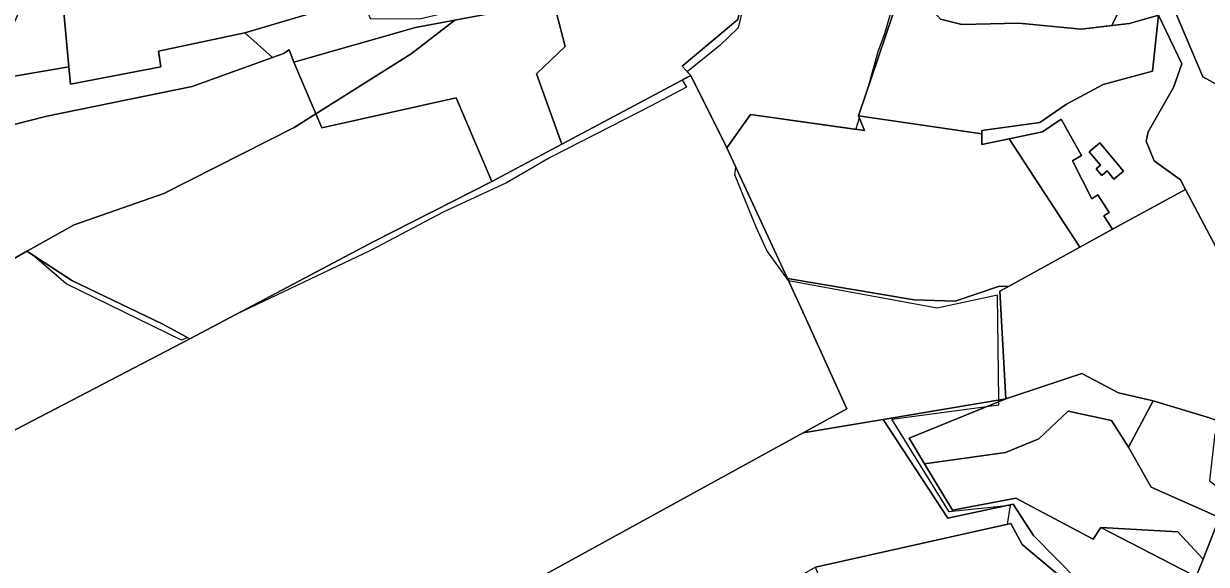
# Model space of a CAD drawing. Extents: x -477304 to -465429, y -1159113 to -1149210.
# Drawn here: x -473001 to -472444, y -1156148 to -1155893 of the extents above; entities that cross this region are included whole.
import ezdxf

# ---------------------------------------------------------------- set-up
doc = ezdxf.new("R2010")
doc.units = 0
for name, color, linetype in [('BPEJ_s', 7, 'Continuous'), ('orna_s', 7, 'Continuous'), ('ostatni_s', 7, 'Continuous'), ('PUPFL_s', 7, 'Continuous'), ('trav_porost_s', 7, 'Continuous')]:
    doc.layers.add(name, color=color, linetype=linetype)

msp = doc.modelspace()

# ---------------------------------------------------------------- linework, layer by layer
at = {"layer": 'BPEJ_s'}
for points in [[(-472650.59, -1155843.95), (-472661.52, -1155881.31), (-472664.83, -1155895.16), (-472673.42, -1155903.55), (-472688.8, -1155915.86), (-472687.19, -1155917.6), (-472691.17, -1155919.72), (-472689.22, -1155923.06), (-472705.8, -1155931.93), (-472717.7, -1155937.98), (-472753.4, -1155956.22), (-472773.89, -1155968.12), (-472803.73, -1155981.97), (-472837.9, -1156000), (-472901.01, -1156029.99), (-472922.96, -1156041.59), (-472924.1, -1156040.97), (-472926.8, -1156042.25), (-472981.23, -1156015.76), (-472997.16, -1156001.93), (-472999.71, -1156000.27), (-473010.5, -1156006.64)], [(-472661.52, -1155881.31), (-472664.83, -1155895.16), (-472673.42, -1155903.55), (-472688.8, -1155915.86), (-472687.19, -1155917.6), (-472691.17, -1155919.72), (-472689.22, -1155923.06), (-472705.8, -1155931.93), (-472717.7, -1155937.98), (-472753.4, -1155956.22), (-472773.89, -1155968.12), (-472803.73, -1155981.97), (-472837.9, -1156000), (-472901.01, -1156029.99), (-472922.96, -1156041.59), (-472924.1, -1156040.97), (-472926.8, -1156042.25), (-472981.23, -1156015.76), (-472997.16, -1156001.93), (-472999.71, -1156000.27), (-472999.29, -1156000.09), (-472999.06, -1156000), (-472977.35, -1155987.95), (-472935.14, -1155973.23), (-472873.79, -1155942.06), (-472863.6, -1155935.65), (-472818.82, -1155907.46), (-472798.19, -1155891.57)], [(-472798.19, -1155891.57), (-472818.82, -1155907.46), (-472863.6, -1155935.65), (-472873.79, -1155942.06), (-472935.14, -1155973.23), (-472977.35, -1155987.95), (-472999.06, -1156000), (-472999.29, -1156000.09), (-472999.71, -1156000.27), (-473010.5, -1156006.64)], [(-472571.21, -1156027.12), (-472641.15, -1156014.28), (-472641.35, -1156014.01), (-472651.43, -1156000), (-472656.44, -1155989.1), (-472666.48, -1155964.42), (-472665.94, -1155960.8), (-472670.13, -1155951.75), (-472659.11, -1155935.96), (-472609.16, -1155942.97), (-472609.23, -1155942.79), (-472609.29, -1155942.63), (-472607.77, -1155937.52), (-472608.16, -1155936.56), (-472603.52, -1155922.75), (-472598.9, -1155906.37), (-472595.84, -1155897.86), (-472592.95, -1155888.16)], [(-472628.5, -1156149.08), (-472538.14, -1156128.92), (-472536.75, -1156120.03), (-472539.92, -1156120.37), (-472565.47, -1156123.07), (-472592.5, -1156079.49), (-472547.96, -1156073.51), (-472542.16, -1156072.73), (-472542.18, -1156071.15), (-472542.19, -1156070.37), (-472542.83, -1156021.04), (-472571.21, -1156027.12), (-472641.15, -1156014.28), (-472641.35, -1156014.01), (-472651.43, -1156000), (-472656.44, -1155989.1), (-472666.48, -1155964.42), (-472665.94, -1155960.8), (-472670.13, -1155951.75), (-472659.11, -1155935.96), (-472609.16, -1155942.97), (-472609.23, -1155942.79), (-472609.29, -1155942.63), (-472607.77, -1155937.52), (-472608.16, -1155936.56), (-472603.52, -1155922.75), (-472598.9, -1155906.37), (-472595.84, -1155897.86), (-472592.95, -1155888.16)], [(-472569.59, -1155891.1), (-472559.66, -1155893.64), (-472532.79, -1155892.95), (-472503.35, -1155895.81), (-472480.63, -1155893.13)], [(-472569.59, -1155891.1), (-472559.66, -1155893.64), (-472532.79, -1155892.95), (-472503.35, -1155895.81), (-472480.63, -1155893.13)], [(-472628.5, -1156149.08), (-472538.14, -1156128.92), (-472536.75, -1156120.03), (-472539.92, -1156120.37), (-472565.47, -1156123.07), (-472592.5, -1156079.49), (-472547.96, -1156073.51), (-472542.16, -1156072.73), (-472542.18, -1156071.15), (-472542.19, -1156070.37), (-472542.83, -1156021.04), (-472571.21, -1156027.12)]]:
    msp.add_lwpolyline(points, dxfattribs=at)
at = {"layer": 'orna_s'}
msp.add_lwpolyline([(-472450.31, -1156156.23), (-472446.05, -1156145.32), (-472438.36, -1156125.64), (-472411.45, -1156137.58), (-472408.35, -1156128.52), (-472409.48, -1156128.02), (-472396.81, -1156096.22), (-472384.44, -1156101.41), (-472355.26, -1156113.02), (-472331.88, -1156116.76), (-472306.65, -1156123.81), (-472289.37, -1156127.76), (-472289.55, -1156137.82), (-472306.6, -1156145.88), (-472320.77, -1156154.46)], dxfattribs=at)
at = {"layer": 'ostatni_s'}
for points in [[(-472990.19, -1155936.77), (-473055.09, -1155953.26), (-473062.53, -1155945.11), (-473051.72, -1155944.02), (-473051.09, -1155939.93), (-473015.91, -1155938.8), (-473008.24, -1155918.43), (-472979.96, -1155913.61), (-472979.1, -1155921.62), (-472936.55, -1155913.61), (-472937.7, -1155906.16), (-472897.09, -1155897.5), (-472884.02, -1155909.16), (-472921.8, -1155922.81)], [(-472496.32, -1155961.51), (-472494.39, -1155959.89), (-472499.69, -1155953.62), (-472494.68, -1155949.38), (-472483.51, -1155962.6), (-472487.97, -1155966.37), (-472491.18, -1155962.56), (-472493.66, -1155964.66)]]:
    msp.add_lwpolyline(points, close=True, dxfattribs=at)
at = {"layer": 'PUPFL_s'}
for points in [[(-472661.79, -1155877.51), (-472655.14, -1155859.25), (-472645.98, -1155818.85), (-472642.13, -1155812), (-472638.84, -1155806.16), (-472629.58, -1155806.24), (-472599.61, -1155806.52), (-472596.01, -1155799.37), (-472574.19, -1155809.59), (-472472.35, -1155859.71), (-472488.97, -1155894.11), (-472503.35, -1155895.81), (-472532.79, -1155892.95), (-472559.66, -1155893.64), (-472569.59, -1155891.1), (-472584.19, -1155874.69), (-472589.29, -1155880.38), (-472608.16, -1155936.56), (-472605.33, -1155943.51), (-472659.11, -1155935.96), (-472670.13, -1155951.75), (-472687.19, -1155917.6), (-472691.18, -1155913.29), (-472664.95, -1155891.32)], [(-472372.92, -1155973.76), (-472380.44, -1156060.35), (-472436.2, -1156016.59), (-472432.67, -1156012.32), (-472454.32, -1155971.24), (-472456.67, -1155966.79), (-472468.98, -1155957.86), (-472472.85, -1155948.47), (-472471.82, -1155944.17), (-472459.9, -1155923.31), (-472456.06, -1155912.05), (-472466.99, -1155889.19), (-472480.63, -1155893.13), (-472488.97, -1155894.11), (-472472.35, -1155859.71), (-472462.38, -1155879.94), (-472446.21, -1155918.25), (-472389.94, -1155949.24), (-472351.04, -1155947.16), (-472351.44, -1155972.58)], [(-472841.55, -1155881.23), (-472838.13, -1155890.86), (-472814.81, -1155890.89), (-472753.29, -1155876.35), (-472752.92, -1155878.75), (-472783.15, -1155888.77), (-472816.72, -1155895.02), (-472874.07, -1155911.28), (-472876.19, -1155905.49), (-472878.88, -1155907.3), (-472884.02, -1155909.16), (-472897.09, -1155897.5), (-472854.55, -1155884.97)], [(-473111.65, -1156073.71), (-473056.5, -1156049.27), (-473048.89, -1156045.89), (-473050.49, -1156023.91), (-473057.72, -1156010.51), (-473038.71, -1156011.58), (-473037.79, -1155982.27), (-473034.32, -1155981.8), (-473010.5, -1156006.64), (-472999.71, -1156000.27), (-472978.22, -1156014.28), (-472935.93, -1156034.53), (-472922.96, -1156041.59), (-473045.7, -1156105.54), (-473097.04, -1156103.37), (-473101, -1156113.09), (-473145.64, -1156142.47), (-473152.6, -1156129.97), (-473153.83, -1156074.08), (-473144.15, -1156046.2), (-473122.88, -1156061.84), (-473122.25, -1156069.17)], [(-472634.3, -1156085.9), (-472613.74, -1156074.61), (-472634.46, -1156028.9), (-472641.69, -1156013.27), (-472582.01, -1156023.28), (-472562.66, -1156023.79), (-472541.93, -1156016.78), (-472537.65, -1156016.92), (-472541.68, -1156019.13), (-472538.91, -1156069.82), (-472596.62, -1156079.6)], [(-472539.1, -1156095.16), (-472577.08, -1156100.48), (-472584.32, -1156088.34), (-472538.91, -1156069.82), (-472503.11, -1156057.92), (-472485.79, -1156067.04), (-472469.47, -1156070.86), (-472481.08, -1156092.58), (-472489.1, -1156080.05), (-472509.52, -1156075.62), (-472523.41, -1156088.65)], [(-472437.99, -1156196.01), (-472438.47, -1156204.03), (-472488.5, -1156198.92), (-472504.8, -1156155.61), (-472525.85, -1156134.23), (-472535.35, -1156119.39), (-472566.18, -1156125.99), (-472596.62, -1156079.6), (-472538.91, -1156069.82), (-472584.32, -1156088.34), (-472577.08, -1156100.48), (-472564.01, -1156122.32), (-472534.17, -1156116.61), (-472497.69, -1156135.92), (-472494.23, -1156130.49), (-472451.69, -1156152.44), (-472450.31, -1156156.23), (-472443.37, -1156175.24), (-472417.89, -1156173.24), (-472400.57, -1156179.39)], [(-472440.47, -1156086.27), (-472442.94, -1156108.52), (-472427.72, -1156119.91), (-472409.48, -1156128.02), (-472408.35, -1156128.52), (-472411.45, -1156137.58), (-472438.36, -1156125.64), (-472470.49, -1156111.38), (-472481.08, -1156092.58), (-472469.47, -1156070.86), (-472442.96, -1156078.74), (-472411.47, -1156090.18)], [(-472850.56, -1156204.67), (-472634.3, -1156085.9), (-472596.62, -1156079.6), (-472566.18, -1156125.99), (-472535.35, -1156119.39), (-472525.85, -1156134.23), (-472504.8, -1156155.61), (-472488.5, -1156198.92), (-472494.98, -1156199.54), (-472507.78, -1156158.06), (-472531.26, -1156138.35), (-472536.49, -1156128.55), (-472628.5, -1156149.08), (-472656.08, -1156165.01), (-472712.19, -1156173.47), (-472715.56, -1156173.98), (-472754.25, -1156179.6), (-472760.13, -1156184.93), (-472762.54, -1156187.11), (-472779.89, -1156186.92), (-472797.18, -1156190.62), (-472836.19, -1156198.97), (-472851.22, -1156206.37)], [(-472457.88, -1156132.45), (-472446.05, -1156145.32), (-472450.31, -1156156.23), (-472451.69, -1156152.44), (-472494.23, -1156130.49)]]:
    msp.add_lwpolyline(points, close=True, dxfattribs=at)
msp.add_lwpolyline([(-473045.7, -1156105.54), (-472922.96, -1156041.59), (-472836.38, -1155995.84), (-472780.83, -1155967.48), (-472747.87, -1155949.92), (-472687.19, -1155917.6), (-472670.13, -1155951.75), (-472641.69, -1156013.27), (-472634.46, -1156028.9), (-472613.74, -1156074.61), (-472634.3, -1156085.9), (-472850.56, -1156204.67)], dxfattribs=at)
at = {"layer": 'trav_porost_s'}
for points in [[(-472688.81, -1155869.22), (-472704.05, -1155860.24), (-472699.38, -1155844.24), (-472690.14, -1155832.27), (-472669.89, -1155817.96), (-472645.98, -1155818.85), (-472655.14, -1155859.25), (-472661.79, -1155877.51), (-472664.95, -1155891.32), (-472691.18, -1155913.29), (-472687.19, -1155917.6), (-472747.87, -1155949.92), (-472759.73, -1155916.8), (-472746.36, -1155903.9), (-472750.54, -1155887.57), (-472730.61, -1155887.59)], [(-472854.55, -1155884.97), (-472897.09, -1155897.5), (-472937.7, -1155906.16), (-472936.55, -1155913.61), (-472979.1, -1155921.62), (-472979.96, -1155913.61), (-472983.34, -1155875.95), (-472978.64, -1155856.18), (-472912.41, -1155832.04), (-472906.29, -1155837.48), (-472879.05, -1155832.25), (-472869.3, -1155841.75)], [(-472989.58, -1155856.9), (-472978.64, -1155856.18), (-472983.34, -1155875.95), (-472979.96, -1155913.61), (-473008.24, -1155918.43), (-473007.96, -1155898.21)], [(-472359.39, -1155899.18), (-472352.26, -1155911.57), (-472350.94, -1155940.51), (-472351.04, -1155947.16), (-472389.94, -1155949.24), (-472446.21, -1155918.25), (-472462.38, -1155879.94), (-472472.35, -1155859.71), (-472438.54, -1155857.96), (-472417.37, -1155867.6), (-472402.98, -1155879.62), (-472382.59, -1155883.77)], [(-472522.82, -1155939.69), (-472550.24, -1155943.48), (-472550.23, -1155945.13), (-472608.16, -1155936.56), (-472589.29, -1155880.38), (-472584.19, -1155874.69), (-472569.59, -1155891.1), (-472559.66, -1155893.64), (-472532.79, -1155892.95), (-472503.35, -1155895.81), (-472488.97, -1155894.11), (-472480.63, -1155893.13), (-472466.99, -1155889.19), (-472469.78, -1155915.52), (-472493, -1155921.91), (-472510.3, -1155931.11)], [(-472759.73, -1155916.8), (-472747.87, -1155949.92), (-472780.83, -1155967.48), (-472797.52, -1155928.1), (-472860.75, -1155942.28), (-472874.07, -1155911.28), (-472816.72, -1155895.02), (-472783.15, -1155888.77), (-472752.92, -1155878.75), (-472750.54, -1155887.57), (-472746.36, -1155903.9)], [(-472456.67, -1155966.79), (-472454.32, -1155971.24), (-472488.61, -1155990.04), (-472492.69, -1155983.7), (-472490.21, -1155982.11), (-472495.55, -1155973.81), (-472498.46, -1155975.69), (-472507.55, -1155957.83), (-472503.23, -1155955.32), (-472512.84, -1155938.18), (-472521.62, -1155944.2), (-472537.25, -1155947.44), (-472550.19, -1155950.13), (-472550.23, -1155945.13), (-472550.24, -1155943.48), (-472522.82, -1155939.69), (-472510.3, -1155931.11), (-472493, -1155921.91), (-472469.78, -1155915.52), (-472466.99, -1155889.19), (-472456.06, -1155912.05), (-472459.9, -1155923.31), (-472471.82, -1155944.17), (-472472.85, -1155948.47), (-472468.98, -1155957.86)], [(-472860.75, -1155942.28), (-472797.52, -1155928.1), (-472780.83, -1155967.48), (-472836.38, -1155995.84), (-472922.96, -1156041.59), (-472935.93, -1156034.53), (-472978.22, -1156014.28), (-472999.71, -1156000.27), (-473010.5, -1156006.64), (-473034.32, -1155981.8), (-473037.79, -1155982.27), (-473041.49, -1155979.65), (-473057.24, -1155953.81), (-473055.09, -1155953.26), (-472990.19, -1155936.77), (-472921.8, -1155922.81), (-472884.02, -1155909.16), (-472878.88, -1155907.3), (-472876.19, -1155905.49), (-472874.07, -1155911.28)], [(-472537.65, -1156016.92), (-472541.93, -1156016.78), (-472562.66, -1156023.79), (-472582.01, -1156023.28), (-472641.69, -1156013.27), (-472670.13, -1155951.75), (-472659.11, -1155935.96), (-472605.33, -1155943.51), (-472608.16, -1155936.56), (-472550.23, -1155945.13), (-472550.19, -1155950.13), (-472537.25, -1155947.44), (-472504.06, -1155998.51)], [(-472507.55, -1155957.83), (-472498.46, -1155975.69), (-472495.55, -1155973.81), (-472490.21, -1155982.11), (-472492.69, -1155983.7), (-472488.61, -1155990.04), (-472504.06, -1155998.51), (-472537.25, -1155947.44), (-472521.62, -1155944.2), (-472512.84, -1155938.18), (-472503.23, -1155955.32)], [(-472483.51, -1155962.6), (-472494.68, -1155949.38), (-472499.69, -1155953.62), (-472494.39, -1155959.89), (-472496.32, -1155961.51), (-472493.66, -1155964.66), (-472491.18, -1155962.56), (-472487.97, -1155966.37)], [(-472537.65, -1156016.92), (-472504.06, -1155998.51), (-472488.61, -1155990.04), (-472454.32, -1155971.24), (-472432.67, -1156012.32), (-472436.2, -1156016.59), (-472380.44, -1156060.35), (-472382.73, -1156083.45), (-472384.44, -1156101.41), (-472396.81, -1156096.22), (-472411.47, -1156090.18), (-472442.96, -1156078.74), (-472469.47, -1156070.86), (-472485.79, -1156067.04), (-472503.11, -1156057.92), (-472538.91, -1156069.82), (-472541.68, -1156019.13)], [(-472523.41, -1156088.65), (-472509.52, -1156075.62), (-472489.1, -1156080.05), (-472481.08, -1156092.58), (-472470.49, -1156111.38), (-472438.36, -1156125.64), (-472446.05, -1156145.32), (-472457.88, -1156132.45), (-472494.23, -1156130.49), (-472497.69, -1156135.92), (-472534.17, -1156116.61), (-472564.01, -1156122.32), (-472577.08, -1156100.48), (-472539.1, -1156095.16)], [(-472494.98, -1156199.54), (-472515.01, -1156201.45), (-472550, -1156210.52), (-472576.76, -1156216.29), (-472584.58, -1156207.68), (-472592.12, -1156195.14), (-472601.3, -1156182.88), (-472616.12, -1156163.09), (-472622.08, -1156165.16), (-472628.5, -1156149.08), (-472536.49, -1156128.55), (-472531.26, -1156138.35), (-472507.78, -1156158.06)]]:
    msp.add_lwpolyline(points, close=True, dxfattribs=at)

doc.saveas('drawing.dxf')
